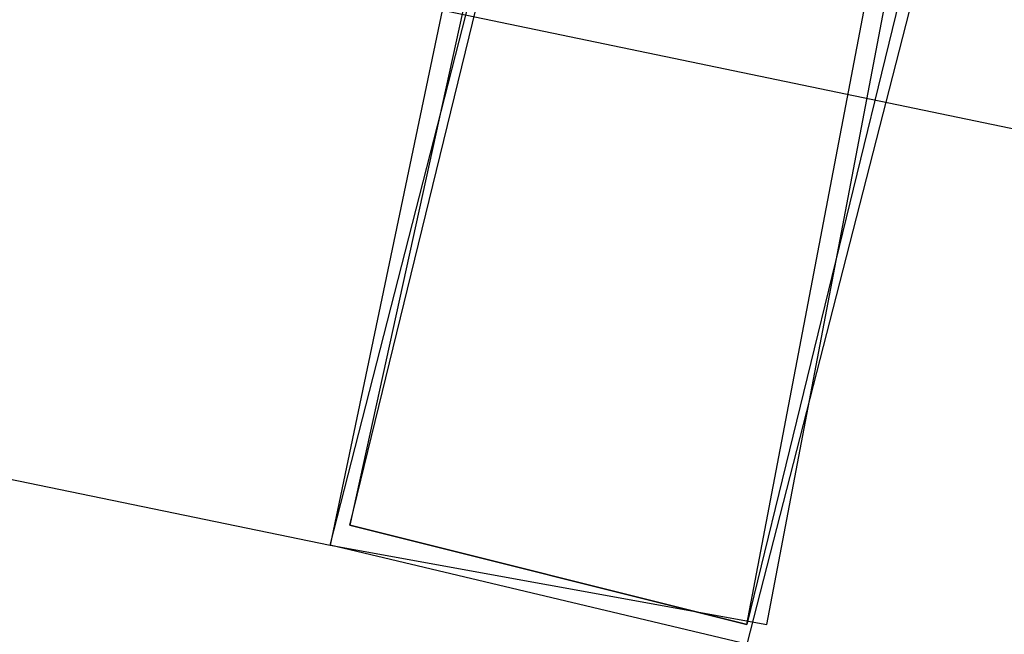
# Model space of a CAD drawing. Header units: feet. Extents: x -79 to 198, y -22 to 181.
# Tile 785 of 982: x 111.112 to 111.773, y 150.784 to 151.197. Entities that reach past the tile are written whole.
import ezdxf

# ---------------------------------------------------------------- set-up
doc = ezdxf.new("R2010")
doc.units = ezdxf.units.FT
doc.layers.add('A-AREA-UNIDAD', color=30, linetype='CONTINUOUS')
doc.layers.add('A-LINEA', color=7, linetype='CONTINUOUS')

msp = doc.modelspace()

# ---------------------------------------------------------------- linework, layer by layer
at = {"layer": 'A-AREA-UNIDAD'}
msp.add_lwpolyline([(122.848, 148.0889), (115.808, 150.2578), (115.2, 150.2578), (115.168, 150.4178), (111.328, 151.2178), (111.28, 151.3778), (104, 152.7289), (99.072, 153.3689), (92.192, 153.9022), (87.92, 153.9733), (87.92, 152.7289), (87.2, 149.8133), (91.36, 148.8889), (91.52, 148.5333), (92.672, 148.4089), (92.72, 147.2889), (92.512, 146.4889), (94.848, 146.0622), (96.96, 145.4222), (97.088, 143.9822), (93.088, 127.1644), (96.32, 126.4178)], dxfattribs=at)
at = {"layer": 'A-LINEA'}
msp.add_line((107.6933, 151.5911), (111.32, 150.8444), dxfattribs=at)
msp.add_line((107.6933, 151.5911), (111.32, 150.8444), dxfattribs=at)
for points in [[(111.6, 150.7778), (111.32, 150.8444), (111.4667, 151.4178), (111.7467, 151.3511), (111.6, 150.7778)], [(111.32, 150.8444), (111.6133, 150.7911), (111.72, 151.3511), (111.44, 151.4178), (111.32, 150.8444)], [(111.6, 150.7778), (111.32, 150.8444), (111.4667, 151.4178), (111.7467, 151.3511), (111.6, 150.7778)], [(111.32, 150.8444), (111.6133, 150.7911), (111.72, 151.3511), (111.44, 151.4178), (111.32, 150.8444)], [(111.6, 150.7911), (111.3333, 150.8578), (111.4667, 151.4044), (111.7333, 151.3378), (111.6, 150.7911)], [(111.3333, 150.8578), (111.6, 150.7911), (111.7067, 151.3511), (111.4533, 151.4044), (111.3333, 150.8578)], [(111.6, 150.7911), (111.3333, 150.8578), (111.4667, 151.4044), (111.7333, 151.3378), (111.6, 150.7911)], [(111.3333, 150.8578), (111.6, 150.7911), (111.7067, 151.3511), (111.4533, 151.4044), (111.3333, 150.8578)]]:
    msp.add_lwpolyline(points, dxfattribs=at)

doc.saveas('drawing.dxf')
